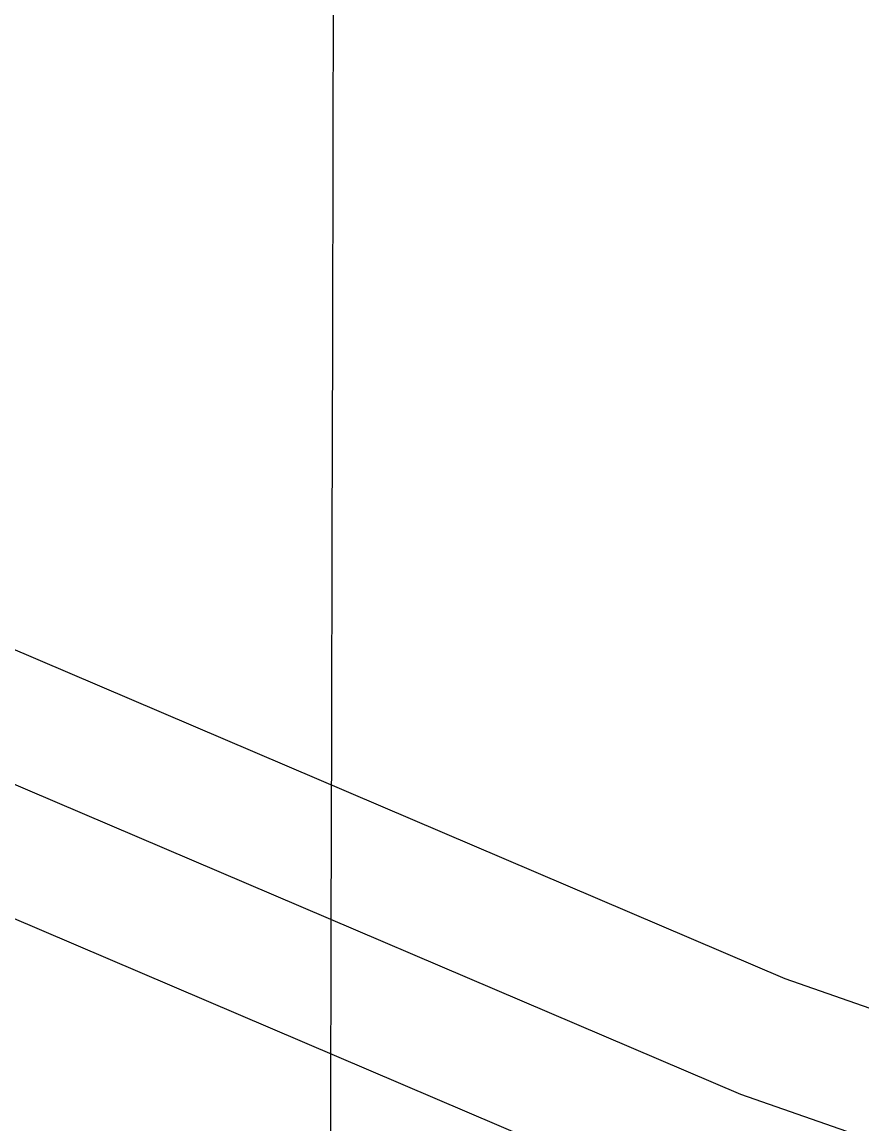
# Model space of a CAD drawing. Extents: x 3180038 to 3217926, y 922069 to 947485.
# Drawn here: x 3192089.8 to 3192191.7, y 941069.2 to 941202.8 of the extents above; entities that cross this region are included whole.
import ezdxf

# ---------------------------------------------------------------- set-up
doc = ezdxf.new("R2010")
doc.units = 0
doc.layers.add('V-GRID-MAJR', color=7, linetype='Continuous')
doc.layers.add('V-ROAD-CNTR', color=7, linetype='Continuous')

msp = doc.modelspace()

# ---------------------------------------------------------------- linework, layer by layer
at = {"layer": 'V-GRID-MAJR'}
msp.add_spline([(3192093.673, 927501.081), (3192108.659, 933561.54), (3192123.65, 939624.61), (3192138.642, 945687.729), (3192138.648, 945690.29)], degree=3, dxfattribs=at)
at = {"layer": 'V-ROAD-CNTR'}
for points in [[(3192670.615621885, 940882.1142078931), (3192647.329668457, 940898.973174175), (3192569.352824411, 940945.7980805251), (3192427.4071083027, 941001.2399696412), (3192182.380598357, 941086.7757985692), (3192016.152930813, 941157.7636565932), (3191918.0411270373, 941193.2395856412)], [(3191912.9401372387, 941179.1336138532), (3192010.6529418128, 941143.8016845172), (3192176.956609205, 941072.7818265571), (3192422.205118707, 940987.1679977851), (3192562.715837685, 940932.287107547), (3192639.054685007, 940886.4451992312), (3192688.310586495, 940850.7852705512), (3192740.3494824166, 940826.3773193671)], [(3192670.178622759, 940845.3942813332), (3192630.7797015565, 940873.917224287), (3192556.078850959, 940918.7761345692), (3192417.0031291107, 940973.0960259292), (3192171.532620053, 941058.7878545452), (3192005.1529528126, 941129.8397124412), (3191907.839147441, 941165.0276420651)]]:
    msp.add_lwpolyline(points, dxfattribs=at)

doc.saveas('drawing.dxf')
